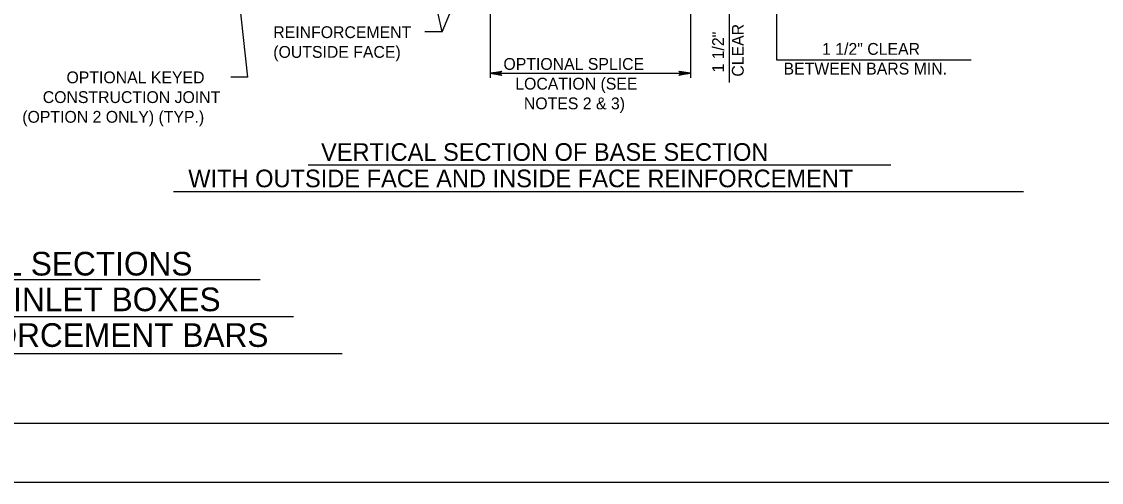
# Model space of a CAD drawing. Extents: x -6420 to 49575, y -4552 to 11624.
# Drawn here: x 2843 to 3741, y 1880 to 2263 of the extents above; entities that cross this region are included whole.
import ezdxf

# ---------------------------------------------------------------- set-up
doc = ezdxf.new("R2010")
doc.units = 0
doc.layers.add('1', color=7, linetype='Continuous')
doc.layers.add('PLT-BNDY', color=7, linetype='Continuous')

msp = doc.modelspace()

# ---------------------------------------------------------------- linework, layer by layer
at = {"layer": '1'}
for p, q in [((3470.88, 2334.11), (3470.88, 2231.29)), ((3431.45, 2314.91), (3431.45, 2212.61)), ((3192.71, 2254.55), (3183.79, 2294.91)), ((3192.71, 2254.55), (3210.75, 2297.95)), ((3232.66, 2294.26), (3232.66, 2216.37)), ((3399.33, 2294.26), (3399.33, 2216.37)), ((3192.71, 2254.55), (3178.37, 2254.55)), ((3470.88, 2231.29), (3632.85, 2231.29)), ((3232.66, 2220.17), (3399.33, 2220.17)), ((3081.17, 2143.89), (3566.01, 2143.89)), ((2969.17, 2121.89), (3676.29, 2121.89)), ((2730.93, 2048.6), (3041.21, 2048.6)), ((2700.25, 2017.8), (3069.15, 2017.8)), ((2659.73, 1987), (3109.58, 1987))]:
    msp.add_line(p, q, dxfattribs=at)
for points in [[(4563.89, 1929.01), (4563.89, 3779.41), (1985.15, 3779.41), (1985.15, 1929.01), (4563.89, 1929.01), (4563.89, 2015.49), (3907.72, 2015.49), (3907.72, 2227.69), (4563.89, 2227.69), (4563.89, 2322.72), (3907.72, 2322.72), (3907.72, 1929.01), (4166.25, 1929.01), (4166.25, 2015.49), (4166.25, 1929.01), (4418.88, 1929.01), (4418.88, 2015.49), (4418.88, 1975.09), (4563.89, 1975.09)], [(3017.91, 2334.07), (3030.87, 2217.02), (3017.05, 2217.02)], [(3232.66, 2220.17), (3242.45, 2222.01), (3242.07, 2221.75), (3241.69, 2221.49), (3241.5, 2221.16), (3241.3, 2220.83), (3241.25, 2220.5), (3241.19, 2220.17), (3241.25, 2219.84), (3241.3, 2219.52), (3241.5, 2219.19), (3241.69, 2218.86), (3242.07, 2218.6), (3242.45, 2218.34), (3232.66, 2220.17), (3242.07, 2218.6), (3241.69, 2218.86), (3232.66, 2220.17), (3241.5, 2219.19), (3241.3, 2219.52), (3232.66, 2220.17), (3241.25, 2219.84), (3241.19, 2220.17), (3232.66, 2220.17), (3241.25, 2220.5), (3241.3, 2220.83), (3232.66, 2220.17), (3241.5, 2221.16), (3241.69, 2221.49), (3232.66, 2220.17), (3242.07, 2221.75)], [(3399.33, 2220.17), (3389.54, 2218.34), (3389.92, 2218.6), (3390.29, 2218.86), (3390.49, 2219.19), (3390.68, 2219.52), (3390.74, 2219.84), (3390.8, 2220.17), (3390.74, 2220.5), (3390.68, 2220.83), (3390.49, 2221.16), (3390.29, 2221.49), (3389.92, 2221.75), (3389.54, 2222.01), (3399.33, 2220.17), (3389.92, 2221.75), (3390.29, 2221.49), (3399.33, 2220.17), (3390.49, 2221.16), (3390.68, 2220.83), (3399.33, 2220.17), (3390.74, 2220.5), (3390.8, 2220.17), (3399.33, 2220.17), (3390.74, 2219.84), (3390.68, 2219.52), (3399.33, 2220.17), (3390.49, 2219.19), (3390.29, 2218.86), (3399.33, 2220.17), (3389.92, 2218.6)]]:
    msp.add_lwpolyline(points, dxfattribs=at)
at = {"layer": 'PLT-BNDY'}
msp.add_lwpolyline([(1857.19, 3828.62), (4616.38, 3828.62), (4616.38, 1879.8), (1857.19, 1879.8)], close=True, dxfattribs=at)

# ---------------------------------------------------------------- texts
at = {"layer": '1'}
for s, height, p in [('REINFORCEMENT', 9.8425, (3052.22, 2249.42)), ('(OUTSIDE FACE)', 9.8425, (3052.22, 2233.01)), ('1 1/2" CLEAR', 9.8425, (3508.82, 2235.51)), ('OPTIONAL SPLICE', 9.8425, (3243.72, 2223)), ('BETWEEN BARS MIN.', 9.8425, (3476.77, 2219.11)), ('OPTIONAL KEYED', 9.8425, (2880.17, 2211.81)), ('LOCATION (SEE', 9.8425, (3253.56, 2206.59)), ('CONSTRUCTION JOINT', 9.8425, (2860.44, 2195.4)), ('NOTES 2 & 3)', 9.8425, (3260.73, 2190.19)), ('(OPTION 2 ONLY) (TYP.)', 9.8425, (2843.39, 2179)), ('VERTICAL SECTION OF BASE SECTION', 14.6898, (3091.96, 2147.32)), ('WITH OUTSIDE FACE AND INSIDE FACE REINFORCEMENT', 14.6898, (2981.49, 2125.33)), ('TYPICAL SECTIONS', 19.685, (2733.44, 2051.91)), ('PRECAST INLET BOXES', 19.685, (2704.14, 2022.23)), ('WITH REINFORCEMENT BARS', 19.685, (2665.08, 1992.54))]:
    msp.add_text(s, height=height, dxfattribs=at).set_placement(p)
for s, p in [('CLEAR', (3443.64, 2217.34)), ('1 1/2"', (3427.23, 2220.79))]:
    msp.add_text(s, height=9.843, rotation=90, dxfattribs=at).set_placement(p)

doc.saveas('drawing.dxf')
